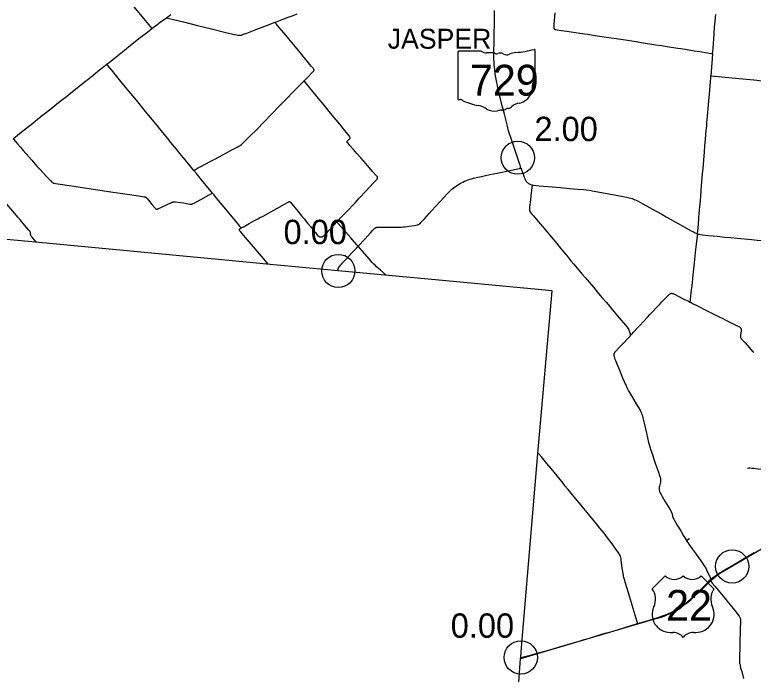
# Model space of a CAD drawing. Extents: x 1597222 to 1925846, y 496284 to 911751.
# Drawn here: x 1640665 to 1674019, y 546977 to 576766 of the extents above; entities that cross this region are included whole.
import ezdxf

# ---------------------------------------------------------------- set-up
doc = ezdxf.new("R2010")
doc.units = 0
for name, color, linetype in [('Default', 7, 'Continuous'), ('GM_X_County', 7, 'Continuous'), ('GM_X_County_Road', 7, 'Continuous'), ('GM_X_State_Route', 7, 'Continuous'), ('GM_X_State_Shield', 7, 'Continuous'), ('GM_X_Township', 7, 'Continuous'), ('GM_X_Township_Road', 7, 'Continuous'), ('GM_X_Township_Text', 7, 'Continuous'), ('GM_X_US_Route', 7, 'Continuous'), ('GM_X_US_Shield', 7, 'Continuous')]:
    doc.layers.add(name, color=color, linetype=linetype)

msp = doc.modelspace()

# ---------------------------------------------------------------- linework, layer by layer
at = {"layer": 'Default'}
for centre in [(1663388, 570309), (1663388, 570309), (1655278, 565194), (1655278, 565194), (1673071, 551848), (1673071, 551848), (1663518, 547737), (1663518, 547737)]:
    msp.add_circle(centre, 750, dxfattribs=at)
at = {"layer": 'GM_X_County'}
msp.add_lwpolyline([(1663431, 546640), (1663512, 547675), (1663517, 547743), (1663551, 548179), (1663696, 549983), (1664297, 556947), (1664935, 564290), (1659499, 564802), (1657385, 565000), (1655277, 565199), (1652040, 565503), (1651277, 565574), (1641608, 566488), (1639127, 566722)], dxfattribs=at)
at = {"layer": 'GM_X_County_Road'}
for points in [[(1644228, 579317), (1644296, 579232), (1644599, 578865), (1644798, 578625), (1644966, 578424), (1645072, 578298), (1645207, 578134), (1645449, 577844), (1645700, 577541), (1646120, 577037), (1646561, 576508), (1646852, 576153)], [(1647515, 576631), (1647709, 576771)], [(1652428, 576426), (1652513, 576458), (1652743, 576546), (1653019, 576651), (1653234, 576732), (1653425, 576804)], [(1665054, 576858), (1665019, 576335), (1665011, 576220), (1665010, 576191), (1665011, 576172), (1665016, 576155), (1665023, 576139), (1665033, 576126), (1665046, 576117), (1665061, 576110), (1665080, 576105), (1665096, 576101), (1665161, 576090), (1665355, 576060), (1665599, 576026), (1666183, 575940), (1666540, 575887), (1666977, 575821), (1667285, 575774), (1668144, 575642), (1668728, 575553), (1668971, 575516), (1669619, 575415), (1669878, 575375), (1670316, 575308), (1670608, 575262), (1670964, 575206), (1671352, 575144), (1671611, 575101), (1671951, 575046), (1672113, 575019), (1672186, 575006)], [(1672186, 575006), (1672205, 575238), (1672252, 575906), (1672277, 576200), (1672299, 576462), (1672315, 576658), (1672326, 576772)], [(1646852, 576153), (1647078, 576317), (1647238, 576432), (1647515, 576631)], [(1647515, 576631), (1647579, 576615), (1647834, 576552), (1648280, 576442), (1648918, 576286), (1649555, 576130), (1650192, 575972), (1650575, 575879), (1650687, 575854), (1650736, 575845), (1650769, 575841), (1650802, 575840), (1650835, 575841), (1650868, 575845), (1650900, 575852), (1650932, 575862), (1650994, 575883), (1651148, 575942), (1651592, 576110), (1652084, 576295), (1652428, 576426)], [(1644824, 574535), (1644997, 574673), (1645319, 574928), (1645628, 575172), (1645975, 575448), (1646335, 575733), (1646670, 575998), (1646852, 576153)], [(1672186, 575006), (1672169, 574777), (1672136, 574396), (1672108, 574013)], [(1640591, 571169), (1640886, 571403), (1641143, 571607), (1641477, 571872), (1641696, 572046), (1641902, 572209), (1642095, 572362), (1642364, 572577), (1642493, 572678), (1642775, 572904), (1642995, 573076), (1643200, 573240), (1643856, 573761), (1644036, 573904), (1644190, 574027), (1644420, 574212), (1644824, 574535)], [(1648755, 569735), (1648632, 569884), (1648447, 570113), (1648125, 570507), (1647968, 570697), (1647720, 571003), (1647564, 571193), (1647159, 571689), (1647034, 571841), (1646794, 572132), (1646513, 572475), (1646284, 572755), (1646159, 572906), (1645993, 573110), (1645597, 573592), (1645461, 573756), (1645273, 573984), (1645045, 574264), (1644868, 574479), (1644828, 574530), (1644824, 574535)], [(1671504, 566869), (1671516, 567007), (1671541, 567285), (1671565, 567595), (1671582, 567808), (1671605, 568086), (1671618, 568233), (1671630, 568364), (1671649, 568576), (1671669, 568821), (1671686, 569034), (1671734, 569590), (1671752, 569819), (1671785, 570195), (1671815, 570571), (1671839, 570849), (1671864, 571143), (1671898, 571535), (1671916, 571748), (1671926, 571879), (1671954, 572189), (1671997, 572696), (1672058, 573357), (1672086, 573731), (1672101, 573923), (1672102, 573944)], [(1672102, 573944), (1672108, 574013)], [(1672108, 574013), (1672440, 573978), (1673550, 573870), (1674039, 573823), (1674431, 573786), (1674823, 573747), (1675067, 573723), (1675475, 573683), (1675801, 573651), (1676438, 573590), (1676732, 573562), (1677140, 573522), (1677613, 573477), (1677994, 573440)], [(1649596, 568713), (1649476, 568857), (1649163, 569237), (1648872, 569592), (1648755, 569735)], [(1663526, 569844), (1663531, 569832), (1663538, 569810), (1663623, 569566), (1663672, 569426), (1663697, 569365), (1663718, 569320), (1663734, 569291), (1663752, 569263), (1663772, 569237), (1663794, 569212), (1663818, 569189), (1663843, 569168), (1663870, 569149), (1663899, 569132), (1663928, 569117), (1663959, 569105), (1664001, 569088), (1664030, 569079)], [(1664030, 569079), (1664016, 568948), (1663978, 568606), (1663956, 568410), (1663916, 568068), (1663911, 568018), (1663910, 567985), (1663912, 567952), (1663918, 567919), (1663922, 567903), (1663935, 567872), (1663943, 567858), (1663961, 567830), (1664002, 567778), (1664087, 567678), (1664398, 567318), (1664599, 567080), (1664736, 566916), (1664979, 566627), (1665126, 566450), (1665378, 566148), (1665578, 565909), (1665682, 565782), (1665787, 565656), (1665914, 565506), (1666285, 565067), (1666444, 564879), (1666604, 564692), (1666806, 564455), (1666974, 564254), (1667184, 564002), (1667386, 563763), (1667598, 563513), (1667789, 563288), (1668053, 562974), (1668246, 562750), (1668319, 562662), (1668359, 562610), (1668386, 562570), (1668393, 562555), (1668407, 562526), (1668418, 562496), (1668460, 562354), (1668468, 562322), (1668470, 562307), (1668470, 562305)], [(1664030, 569079), (1664060, 569074), (1664096, 569070), (1664348, 569046), (1664740, 569013), (1665312, 568963), (1665721, 568925), (1665884, 568911), (1666080, 568895), (1666358, 568868), (1666472, 568855), (1666602, 568837), (1666748, 568814), (1667006, 568766), (1667571, 568660), (1667748, 568628), (1667974, 568586), (1668296, 568524), (1668409, 568500), (1668489, 568480), (1668552, 568461), (1668614, 568438), (1668674, 568413), (1668734, 568385), (1668821, 568340), (1669037, 568222), (1669339, 568055), (1669468, 567984), (1669885, 567754), (1670084, 567640), (1670299, 567521), (1670629, 567338), (1670944, 567161), (1671217, 567010), (1671317, 566955), (1671390, 566918), (1671465, 566884), (1671495, 566872), (1671504, 566869)], [(1650884, 567135), (1650869, 567155), (1650860, 567167), (1650831, 567209), (1650779, 567272), (1650342, 567805), (1650197, 567983), (1649874, 568377), (1649739, 568541), (1649665, 568630), (1649596, 568713)], [(1652111, 565498), (1651894, 565756), (1651714, 565968), (1651364, 566382), (1651183, 566594), (1650927, 566894), (1650855, 566979), (1650833, 567008), (1650823, 567022), (1650819, 567030), (1650816, 567039), (1650813, 567053), (1650814, 567064), (1650816, 567073), (1650820, 567082), (1650824, 567089), (1650835, 567102), (1650853, 567116), (1650884, 567135)], [(1671177, 563780), (1671183, 563842), (1671192, 563923), (1671205, 564054), (1671221, 564201), (1671236, 564347), (1671254, 564527), (1671272, 564690), (1671288, 564837), (1671305, 565000), (1671366, 565555), (1671434, 566158), (1671471, 566517), (1671483, 566631), (1671498, 566794), (1671504, 566869)], [(1671504, 566869), (1671526, 566862), (1671573, 566851), (1671638, 566840), (1671735, 566827), (1671980, 566801), (1672208, 566778), (1672388, 566760), (1672731, 566727), (1673008, 566700), (1673286, 566673), (1673939, 566610), (1674200, 566584), (1674543, 566549), (1675017, 566504), (1675278, 566478), (1675539, 566452), (1675719, 566435), (1676094, 566398), (1676323, 566377), (1676633, 566345), (1677270, 566283), (1677449, 566266)], [(1668470, 562305), (1668488, 562311), (1668507, 562317), (1668521, 562325), (1668530, 562332), (1668549, 562351), (1668615, 562424), (1668792, 562618), (1668915, 562750), (1669049, 562895), (1669261, 563124), (1669350, 563220), (1669428, 563304), (1669496, 563375), (1669620, 563507), (1669812, 563709), (1669891, 563792), (1670017, 563921), (1670108, 564016), (1670201, 564109), (1670237, 564142), (1670263, 564162), (1670277, 564171), (1670292, 564177), (1670308, 564182), (1670323, 564185), (1670340, 564185), (1670356, 564183), (1670372, 564179), (1670387, 564174), (1670417, 564161), (1670461, 564138), (1670622, 564056), (1670886, 563923), (1671092, 563822), (1671177, 563780)], [(1671177, 563780), (1671210, 563764), (1671312, 563710), (1671473, 563630), (1671884, 563424), (1672089, 563321), (1672295, 563218), (1672456, 563137), (1672646, 563041), (1672749, 562989), (1672968, 562877), (1673145, 562791), (1673233, 562748), (1673336, 562697), (1673394, 562666), (1673422, 562647), (1673434, 562637), (1673446, 562625), (1673456, 562612), (1673464, 562598), (1673470, 562583), (1673475, 562568), (1673477, 562551), (1673478, 562535), (1673477, 562519), (1673471, 562470), (1673445, 562324), (1673439, 562275), (1673438, 562242), (1673440, 562226), (1673446, 562194), (1673458, 562164), (1673466, 562150), (1673484, 562122), (1673505, 562097), (1673649, 561940), (1673848, 561721), (1673990, 561562), (1674013, 561539), (1674039, 561518)], [(1668470, 562305), (1668471, 562292), (1668468, 562277), (1668462, 562263), (1668454, 562249), (1668434, 562224), (1668388, 562177), (1668118, 561890), (1667971, 561736), (1667846, 561606), (1667790, 561546), (1667758, 561508), (1667748, 561494), (1667740, 561479), (1667733, 561464), (1667728, 561448), (1667724, 561431), (1667722, 561415), (1667722, 561398), (1667723, 561381), (1667726, 561365), (1667733, 561332), (1667750, 561268), (1667770, 561206), (1667792, 561144), (1667855, 560992), (1667977, 560705), (1668119, 560373), (1668190, 560207), (1668273, 560011), (1668319, 559905), (1668348, 559846), (1668388, 559775), (1668524, 559550), (1668633, 559366), (1668732, 559196), (1668832, 559027), (1668905, 558899), (1668943, 558826), (1668970, 558767), (1668993, 558706), (1669013, 558643), (1669034, 558564), (1669105, 558261), (1669196, 557861), (1669293, 557446), (1669317, 557350), (1669344, 557255), (1669394, 557099), (1669462, 556897), (1669515, 556741), (1669579, 556555), (1669648, 556353), (1669737, 556106), (1669790, 555951), (1669815, 555873), (1669826, 555826), (1669833, 555778), (1669834, 555729), (1669833, 555696), (1669827, 555648), (1669817, 555600), (1669801, 555537), (1669784, 555473), (1669775, 555424), (1669772, 555391), (1669771, 555358), (1669773, 555325), (1669777, 555292), (1669783, 555260), (1669792, 555228), (1669803, 555196), (1669823, 555151), (1669855, 555093), (1669905, 555008), (1670033, 554798), (1670249, 554430), (1670306, 554330), (1670328, 554287), (1670341, 554257), (1670352, 554227), (1670360, 554195), (1670376, 554115), (1670390, 554067), (1670409, 554021), (1670431, 553977), (1670464, 553920), (1670590, 553709), (1670742, 553455), (1670876, 553230), (1670986, 553047), (1671011, 553007)], [(1671011, 553007), (1671038, 552964), (1671066, 552923)], [(1671066, 552923), (1671113, 552855), (1671265, 552641), (1671437, 552401), (1671542, 552254), (1671647, 552107), (1671731, 551987), (1671804, 551877), (1671846, 551808), (1671886, 551736), (1671930, 551648), (1672007, 551485), (1672069, 551351), (1672091, 551307), (1672111, 551266)], [(1672065, 551223), (1672094, 551186), (1672105, 551174), (1672168, 551098), (1672283, 550959), (1672512, 550680), (1672729, 550413), (1672842, 550273), (1673246, 549776), (1673328, 549674), (1673387, 549595), (1673404, 549568), (1673412, 549554), (1673424, 549524), (1673434, 549493), (1673439, 549461), (1673442, 549429), (1673444, 549380), (1673441, 549282), (1673435, 549085), (1673426, 548790), (1673420, 548577), (1673414, 548315), (1673410, 548101), (1673402, 547856), (1673394, 547610), (1673394, 547544), (1673396, 547511), (1673400, 547478), (1673408, 547429), (1673423, 547365), (1673448, 547270), (1673498, 547096), (1673586, 546780)]]:
    msp.add_lwpolyline(points, dxfattribs=at)
at = {"layer": 'GM_X_State_Route'}
for points in [[(1661750, 569464), (1661870, 569490), (1662127, 569544), (1662448, 569612), (1663041, 569739), (1663378, 569810), (1663458, 569827), (1663490, 569835), (1663505, 569838), (1663526, 569844), (1663512, 569887), (1663503, 569917), (1663486, 569971), (1663458, 570054), (1663428, 570144), (1663356, 570359), (1663294, 570546), (1663204, 570810), (1663070, 571215), (1662999, 571433), (1662971, 571527), (1662916, 571733), (1662779, 572274), (1662684, 572656), (1662605, 572974), (1662550, 573197), (1662486, 573469), (1662446, 573644), (1662418, 573789), (1662392, 573935), (1662370, 574081), (1662342, 574309), (1662325, 574472), (1662311, 574636), (1662305, 574750), (1662302, 574865), (1662304, 575062), (1662313, 575587), (1662319, 575931), (1662328, 576325), (1662332, 576521), (1662335, 576718), (1662339, 576964)], [(1660061, 568533), (1660192, 568676), (1660272, 568759), (1660343, 568827), (1660404, 568882), (1660467, 568935), (1660532, 568985), (1660612, 569042), (1660681, 569088), (1660751, 569131), (1660823, 569171), (1660896, 569208), (1660985, 569250), (1661061, 569282), (1661138, 569311), (1661215, 569337), (1661294, 569361), (1661389, 569386), (1661502, 569411), (1661750, 569464)], [(1655238, 565205), (1655294, 565333), (1655318, 565376), (1655346, 565417), (1655376, 565457), (1655419, 565507), (1655497, 565591), (1655644, 565745), (1655891, 566008), (1656093, 566223), (1656175, 566313), (1656471, 566634), (1656605, 566778), (1656738, 566923), (1656826, 567020), (1656882, 567080), (1656905, 567103), (1656931, 567125), (1656944, 567134), (1656958, 567143), (1656973, 567151), (1656988, 567158), (1657004, 567164), (1657020, 567169), (1657036, 567172), (1657069, 567176), (1657119, 567178), (1657234, 567178), (1657480, 567175), (1657775, 567175), (1658021, 567175), (1658152, 567179), (1658217, 567183), (1658298, 567191), (1658461, 567214), (1658720, 567252), (1658785, 567263), (1658833, 567274), (1658864, 567283), (1658894, 567294), (1658923, 567308), (1658950, 567325), (1658976, 567345), (1659013, 567377), (1659058, 567424), (1659167, 567546), (1659385, 567792), (1659649, 568083), (1659904, 568361), (1660026, 568494), (1660061, 568533)]]:
    msp.add_lwpolyline(points, dxfattribs=at)
at = {"layer": 'GM_X_State_Shield'}
for p, q in [((1660683, 575080), (1660683, 572967)), ((1661737, 575117), (1660718, 575117)), ((1664164, 574064), (1664164, 575169)), ((1664163, 574064), (1664164, 574064))]:
    msp.add_line(p, q, dxfattribs=at)
for centre, major_axis, start_param, end_param in [((1660723, 575085), (40.3, 0), 1.712693, 3.28349), ((1661980, 575362), (391, 0), 4.042523, 4.731795), ((1662109, 573930), (1404, 0), 1.404758, 1.657858), ((1662428, 575096), (113, 0), 3.836095, 5.185415), ((1662594, 574851), (235, 0), 0.950623, 2.079405), ((1663395, 574471), (743, 0), 1.699011, 2.107814), ((1662924, 577998), (3691, 0), 4.814394, 5.042369), ((1664125, 575174), (38.7, 0), 6.141152, 7.989035), ((1662896, 575186), (282, 0), 4.081561, 5.145723), ((1664155, 573982), (60, 0), 1.883978, 3.671073), ((1664122, 574059), (41.5, 0), 5.05454, 6.418171), ((1664303, 573601), (262, 0), 2.387724, 3.262537), ((1663773, 573843), (360, 0), 5.934695, 6.695948), ((1663131, 573460), (923, 0), 5.101752, 6.440018), ((1660724, 572962), (40.7, 0), 3.00124, 4.508301), ((1660730, 573179), (310, 0), 4.665946, 4.897461), ((1660793, 572845), (112, 0), 0.519207, 1.627899), ((1662206, 574744), (2665, 0), 4.195997, 4.488961), ((1663520, 572374), (506, 0), 1.647645, 2.488434), ((1661412, 572018), (834, 0), 0.823519, 1.323587), ((1662314, 572835), (529, 0), 4.026481, 4.996735), ((1662619, 572104), (435, 0), 1.495662, 1.94098), ((1662658, 572676), (282, 0), 4.691044, 5.507374), ((1662913, 572472), (79.4, 0), 1.147584, 2.315152), ((1662879, 572762), (298, 0), 4.937069, 5.64225)]:
    msp.add_ellipse(centre, major_axis=major_axis, ratio=0.8, start_param=start_param, end_param=end_param, dxfattribs=at)
at = {"layer": 'GM_X_Township'}
msp.add_lwpolyline([(1674834, 552885), (1672464, 551499), (1672037, 551154), (1671563, 550671), (1671506, 550622), (1670755, 549981), (1670705, 549938), (1669980, 549583), (1669901, 549561), (1669454, 549434), (1668785, 549243), (1663512, 547675), (1663517, 547743), (1663551, 548179), (1663696, 549983), (1664297, 556947), (1664935, 564290), (1659499, 564802), (1657385, 565000), (1655277, 565199), (1652040, 565503), (1651277, 565574), (1641608, 566488), (1639127, 566722)], dxfattribs=at)
at = {"layer": 'GM_X_Township_Road'}
for points in [[(1653738, 573786), (1653749, 573798), (1653759, 573807), (1653770, 573819), (1653929, 573985), (1654067, 574126), (1654149, 574206), (1654160, 574219), (1654170, 574231), (1654178, 574246), (1654181, 574254), (1654183, 574261), (1654183, 574269), (1654183, 574277), (1654183, 574282), (1654181, 574289), (1654179, 574295), (1654173, 574307), (1654164, 574321), (1654144, 574347), (1654058, 574447), (1653870, 574674), (1653723, 574851), (1653566, 575040), (1653473, 575155), (1653339, 575321), (1653119, 575585), (1653045, 575673), (1652980, 575747), (1652813, 575949), (1652614, 576189), (1652479, 576354), (1652449, 576393), (1652430, 576422), (1652428, 576426)], [(1648755, 569735), (1648759, 569737), (1648822, 569775), (1648923, 569830), (1649097, 569924), (1649299, 570033), (1649487, 570133), (1649646, 570219), (1649892, 570351), (1650224, 570530), (1650470, 570663), (1650717, 570793), (1650789, 570833), (1650845, 570868), (1650899, 570905), (1650937, 570935), (1650986, 570979), (1651046, 571036), (1651254, 571246), (1651622, 571620), (1651898, 571902), (1652309, 572326), (1652561, 572585), (1652905, 572937), (1653285, 573324), (1653468, 573512), (1653716, 573763), (1653728, 573776), (1653738, 573786)], [(1655210, 567409), (1655226, 567425), (1655238, 567439), (1655257, 567461), (1655289, 567497), (1655330, 567541), (1655500, 567718), (1655593, 567810), (1655663, 567879), (1655754, 567974), (1655922, 568154), (1656034, 568274), (1656224, 568478), (1656535, 568815), (1656691, 568984), (1656871, 569174), (1656974, 569280), (1657008, 569316), (1657030, 569340), (1657040, 569353), (1657048, 569367), (1657054, 569383), (1657056, 569399), (1657054, 569415), (1657050, 569430), (1657042, 569445), (1657033, 569459), (1657001, 569496), (1656826, 569692), (1656610, 569939), (1656298, 570297), (1656114, 570507), (1655962, 570678), (1655799, 570863), (1655702, 570974), (1655692, 570988), (1655684, 571001), (1655678, 571017), (1655678, 571033), (1655682, 571048), (1655690, 571062), (1655701, 571075), (1655736, 571110), (1655772, 571143), (1655783, 571155), (1655793, 571168), (1655802, 571182), (1655808, 571197), (1655810, 571214), (1655809, 571229), (1655806, 571245), (1655799, 571260), (1655791, 571274), (1655771, 571301), (1655510, 571617), (1655343, 571819), (1654928, 572327), (1654700, 572607), (1654565, 572772), (1654462, 572899), (1654389, 572988), (1654263, 573139), (1653860, 573636), (1653757, 573763), (1653748, 573774), (1653738, 573786)], [(1640591, 571169), (1640695, 571049), (1640803, 570925), (1640921, 570789), (1641049, 570639), (1641436, 570193), (1641652, 569946), (1641796, 569788), (1642097, 569463), (1642288, 569259), (1642322, 569224), (1642347, 569202), (1642373, 569183), (1642388, 569175), (1642402, 569168), (1642418, 569162), (1642433, 569157), (1642449, 569153), (1642498, 569144), (1642823, 569099), (1643115, 569055), (1643342, 569020), (1643618, 568978), (1643813, 568950), (1644121, 568905), (1644413, 568860), (1645095, 568758), (1645322, 568723), (1645841, 568645), (1646247, 568584), (1646507, 568547), (1646539, 568541), (1646555, 568536), (1646570, 568530), (1646585, 568523), (1646599, 568514), (1646612, 568504), (1646624, 568493), (1646646, 568469), (1646708, 568393), (1646873, 568188), (1646988, 568049), (1647010, 568024), (1647034, 568002), (1647048, 567994), (1647062, 567989), (1647077, 567987), (1647092, 567987), (1647107, 567990), (1647123, 567993), (1647139, 567999), (1647172, 568012), (1647269, 568061), (1647574, 568212), (1647707, 568278), (1647752, 568298), (1647783, 568308), (1647815, 568315), (1647848, 568317), (1647881, 568317), (1647930, 568313), (1648044, 568300), (1648288, 568267), (1648417, 568247), (1648579, 568218), (1648612, 568215), (1648628, 568214), (1648645, 568214), (1648661, 568216), (1648677, 568219), (1648693, 568223), (1648724, 568234), (1648768, 568256), (1648868, 568311), (1649070, 568423), (1649314, 568557), (1649443, 568629), (1649591, 568711), (1649596, 568713)], [(1641650, 566485), (1641591, 566556), (1641516, 566642), (1641452, 566717), (1641422, 566756), (1641404, 566784), (1641397, 566798), (1641391, 566813), (1641386, 566829), (1641382, 566845), (1641376, 566894), (1641371, 566926), (1641361, 566957), (1641354, 566972), (1641346, 566986), (1641327, 567012), (1641306, 567038), (1641209, 567149), (1641125, 567250), (1640924, 567488), (1640808, 567626), (1640672, 567790), (1640314, 568216), (1640312, 568219)], [(1650884, 567135), (1650925, 567152), (1650969, 567175), (1651020, 567203), (1651249, 567332), (1651463, 567453), (1651637, 567547), (1651723, 567593), (1651885, 567674), (1652016, 567743), (1652232, 567862), (1652503, 568015), (1652847, 568207), (1653018, 568305), (1653033, 568313), (1653048, 568319), (1653064, 568324), (1653080, 568324), (1653096, 568319), (1653109, 568311), (1653121, 568300), (1653154, 568262), (1653246, 568147), (1653453, 567891), (1653619, 567688), (1653733, 567548), (1653889, 567357), (1654035, 567180), (1654149, 567040), (1654242, 566925), (1654314, 566835), (1654345, 566797), (1654356, 566785), (1654368, 566774), (1654381, 566763), (1654395, 566754), (1654409, 566746), (1654424, 566740), (1654440, 566734), (1654456, 566731), (1654472, 566730), (1654488, 566730), (1654505, 566731), (1654521, 566734), (1654553, 566742), (1654568, 566748), (1654583, 566755), (1654598, 566762), (1654611, 566771), (1654624, 566781), (1654649, 566803), (1654705, 566863), (1654893, 567069), (1655060, 567250), (1655145, 567340), (1655173, 567371), (1655210, 567409)], [(1656175, 566313), (1656122, 566372), (1656013, 566494), (1655840, 566692), (1655278, 567333), (1655246, 567370), (1655234, 567382), (1655225, 567393), (1655210, 567409)], [(1657435, 564997), (1657179, 565228), (1657009, 565382), (1656938, 565449), (1656881, 565508), (1656815, 565580), (1656685, 565727), (1656268, 566209), (1656203, 566282), (1656175, 566313)], [(1668795, 549265), (1668786, 549292), (1668772, 549339), (1668546, 550094), (1668336, 550801), (1668240, 551132), (1668217, 551211), (1668189, 551305), (1668175, 551352), (1668164, 551400), (1668155, 551449), (1668106, 551773), (1668088, 551903), (1668074, 552017), (1668061, 552114), (1668048, 552195), (1668039, 552244), (1668030, 552275), (1668020, 552306), (1668007, 552336), (1667984, 552380), (1667958, 552421), (1667902, 552503), (1667777, 552675), (1667642, 552861), (1667489, 553074), (1667362, 553246), (1667282, 553350), (1667097, 553580), (1666941, 553771), (1666659, 554112), (1666513, 554289), (1666366, 554466), (1666242, 554618), (1665992, 554922), (1665794, 555163), (1665658, 555327), (1665532, 555479), (1665429, 555606), (1665158, 555936), (1664886, 556264), (1664699, 556493), (1664450, 556797), (1664311, 556966)], [(1673766, 556266), (1673771, 556280), (1673780, 556290), (1673796, 556293), (1673828, 556296), (1673861, 556294), (1673960, 556286), (1674042, 556279), (1674237, 556263), (1674563, 556235), (1674873, 556210), (1675085, 556191), (1675264, 556176), (1675525, 556156), (1675998, 556120), (1676177, 556108)], [(1671011, 553007), (1671038, 553030), (1671125, 553103), (1671138, 553114)]]:
    msp.add_lwpolyline(points, dxfattribs=at)
at = {"layer": 'GM_X_US_Route'}
for points in [[(1671497, 550635), (1671538, 550677), (1671775, 550927), (1671969, 551127), (1672062, 551220), (1672065, 551223), (1672111, 551266), (1672133, 551287), (1672183, 551330), (1672247, 551380), (1672326, 551438), (1672394, 551484), (1672477, 551537), (1672660, 551646), (1672815, 551738), (1673027, 551863), (1673125, 551922), (1673280, 552015), (1673549, 552173), (1673760, 552299), (1674057, 552474)], [(1669447, 549461), (1669659, 549524), (1669800, 549568), (1669925, 549610), (1670063, 549662), (1670155, 549699), (1670260, 549745), (1670349, 549787), (1670466, 549846), (1670567, 549901), (1670666, 549960), (1670777, 550029), (1670873, 550093), (1670967, 550160), (1671045, 550219), (1671122, 550281), (1671209, 550357), (1671306, 550446), (1671423, 550560), (1671497, 550635)], [(1663520, 547737), (1663947, 547846), (1664313, 547938), (1664662, 548030), (1664836, 548078), (1665229, 548194), (1665732, 548346), (1666109, 548458), (1666376, 548539), (1666628, 548613), (1666989, 548721), (1667335, 548826), (1667633, 548915), (1667932, 549004), (1668513, 549180), (1668795, 549265), (1669329, 549426), (1669447, 549461)]]:
    msp.add_lwpolyline(points, dxfattribs=at)
at = {"layer": 'GM_X_US_Shield'}
for p, q in [((1670041, 551422), (1669461, 550842)), ((1672246, 550842), (1671666, 551422)), ((1670273, 548870), (1670389, 548870)), ((1671318, 548870), (1671434, 548870))]:
    msp.add_line(p, q, dxfattribs=at)
for centre, radius, start, end in [((1670447, 551836), 580, 225.573, 314.427), ((1671260, 551836), 580, 225.573, 314.427), ((1668796, 550376), 812, 334.5471, 35.0009), ((1672911, 550376), 812, 144.9991, 205.4529), ((1670264, 549682), 812, 154.8319, 270.6383), ((1671443, 549682), 812, 269.3617, 25.1681), ((1670389, 548290), 580, 36.8699, 90), ((1671318, 548290), 580, 90, 143.1301)]:
    msp.add_arc(centre, radius, start, end, dxfattribs=at)

# ---------------------------------------------------------------- texts
at = {"layer": 'Default'}
for s, p in [('2.00', (1664138, 571059)), ('2.00', (1664138, 571059)), ('0.00', (1652805, 566405)), ('0.00', (1652805, 566405)), ('0.00', (1660355, 548625)), ('0.00', (1660355, 548625))]:
    msp.add_text(s, height=1100, dxfattribs=at).set_placement(p)
at = {"layer": 'GM_X_State_Shield'}
msp.add_text('729', height=1392.2, dxfattribs=at).set_placement((1661223, 573116))
at = {"layer": 'GM_X_Township_Text'}
msp.add_text('JASPER', height=900, rotation=0, dxfattribs=at).set_placement((1657510, 575233))
at = {"layer": 'GM_X_US_Shield'}
msp.add_text('22', height=1392.2, dxfattribs=at).set_placement((1670083, 549392))

doc.saveas('drawing.dxf')
